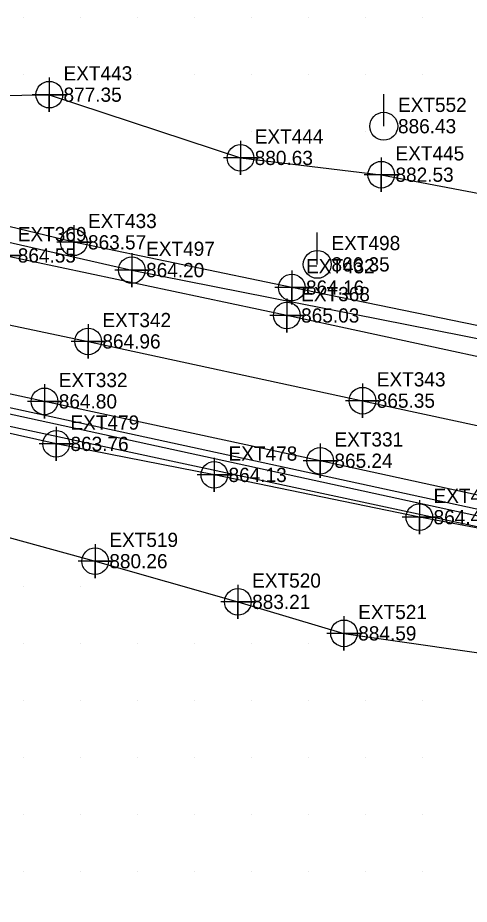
# Model space of a CAD drawing. Extents: x 1762120 to 1766775, y 709485 to 712965.
# Drawn here: x 1762348.9 to 1762428.3, y 712634.2 to 712790 of the extents above; entities that cross this region are included whole.
import ezdxf

# ---------------------------------------------------------------- set-up
doc = ezdxf.new("R2010")
doc.units = 0
for name, color, linetype in [('Exist DTM Breakline', 7, 'Continuous'), ('Exist DTM Breakline Cogo Elevation', 7, 'Continuous'), ('Exist DTM Breakline Cogo Number', 7, 'Continuous'), ('Exist DTM Breakline Cogo Point CELL', 7, 'Continuous'), ('Exist DTM Crownline', 7, 'Continuous'), ('Exist DTM Crownline Cogo Elevation', 7, 'Continuous'), ('Exist DTM Crownline Cogo Number', 7, 'Continuous'), ('Exist DTM Crownline Cogo Point CELL', 7, 'Continuous'), ('Exist DTM Drainline', 7, 'Continuous'), ('Exist DTM Drainline Cogo Elevation', 7, 'Continuous'), ('Exist DTM Drainline Cogo Number', 7, 'Continuous'), ('Exist DTM Drainline Cogo Point CELL', 7, 'Continuous'), ('Exist DTM QL2 LIDAR Elevation Point', 7, 'Continuous'), ('Exist Roads EOP', 7, 'Continuous'), ('Exist Roads EOP Cogo Elevation', 7, 'Continuous'), ('Exist Roads EOP Cogo Number', 7, 'Continuous'), ('Exist Roads EOP Cogo Point CELL', 7, 'Continuous'), ('Exist Utilities Gas UG Line SUE LOS C', 7, 'Continuous'), ('Exist Utilities Gas UG Line SUE LOS C Cogo Elevation', 7, 'Continuous'), ('Exist Utilities Gas UG Line SUE LOS C Cogo Number', 7, 'Continuous'), ('Exist Utilities Gas UG Line SUE LOS C Cogo Point CELL', 7, 'Continuous'), ('Exist Utilities Power Pole CELL', 7, 'Continuous'), ('Exist Utilities Power Pole Cogo Elevation', 7, 'Continuous'), ('Exist Utilities Power Pole Cogo Number', 7, 'Continuous'), ('Exist Utilities Telephone UG FO SUE LOS C', 7, 'Continuous'), ('Exist Utilities Water UG Line SUE LOS C', 7, 'Continuous')]:
    doc.layers.add(name, color=color, linetype=linetype)

msp = doc.modelspace()

# ---------------------------------------------------------------- linework, layer by layer
at = {"layer": 'Exist DTM Breakline'}
for points in [[(1762269.75, 712786.47), (1762271.08, 712779.95), (1762292.95, 712778.9), (1762320.7, 712776.03), (1762354.47, 712776.48), (1762388.07, 712765.37), (1762412.81, 712762.42), (1762443.02, 712756.65), (1762473.16, 712749.14), (1762494.52, 712743.82), (1762529.01, 712735.95), (1762558.21, 712731.15), (1762590.65, 712721.47), (1762629.55, 712708.88), (1762641.1, 712705.86), (1762646.43, 712718.81), (1762637.5, 712733.74)], [(1762183.31, 712740.13), (1762222.89, 712732.5), (1762242.72, 712728.2), (1762260.87, 712722.96), (1762294.89, 712713.63), (1762324.74, 712704.89), (1762362.52, 712694.5), (1762387.62, 712687.36), (1762406.26, 712681.83), (1762438.55, 712677.19), (1762458.9, 712672.51), (1762474.39, 712669.93), (1762496.2, 712663.55), (1762513.05, 712661.01), (1762547.19, 712657.24), (1762571.69, 712653.16), (1762593.37, 712650.89), (1762601.1, 712652.92), (1762602.91, 712656.27)]]:
    msp.add_lwpolyline(points, dxfattribs=at)
at = {"layer": 'Exist DTM Breakline Cogo Point CELL'}
for points in [[(1762354.47, 712779.48), (1762354.47, 712773.48), (1762354.47, 712776.48), (1762357.47, 712776.48), (1762351.47, 712776.48)], [(1762388.07, 712768.37), (1762388.07, 712762.37), (1762388.07, 712765.37), (1762391.07, 712765.37), (1762385.07, 712765.37)], [(1762412.81, 712765.42), (1762412.81, 712759.42), (1762412.81, 712762.42), (1762415.81, 712762.42), (1762409.81, 712762.42)], [(1762362.52, 712697.5), (1762362.52, 712691.5), (1762362.52, 712694.5), (1762365.52, 712694.5), (1762359.52, 712694.5)], [(1762387.62, 712690.36), (1762387.62, 712684.36), (1762387.62, 712687.36), (1762390.62, 712687.36), (1762384.62, 712687.36)], [(1762406.26, 712684.83), (1762406.26, 712678.83), (1762406.26, 712681.83), (1762409.26, 712681.83), (1762403.26, 712681.83)]]:
    msp.add_lwpolyline(points, dxfattribs=at)
for centre in [(1762354.47, 712776.48), (1762388.07, 712765.37), (1762412.81, 712762.42), (1762362.52, 712694.5), (1762387.62, 712687.36), (1762406.26, 712681.83)]:
    msp.add_circle(centre, 2.34, dxfattribs=at)
at = {"layer": 'Exist DTM Crownline'}
msp.add_lwpolyline([(1762166.55, 712774.69), (1762217.29, 712763.93), (1762266.93, 712753.16), (1762315.99, 712742.65), (1762361.3, 712733.13), (1762409.52, 712722.71), (1762461.51, 712711.51), (1762512.12, 712700.31), (1762561, 712689.86), (1762611.48, 712678.84), (1762663.77, 712667.96), (1762715.27, 712656.97), (1762767.73, 712645.75), (1762820.16, 712634.42), (1762873.56, 712623.12), (1762907.32, 712615.87), (1762954.84, 712607.61), (1762970.66, 712604.72)], dxfattribs=at)
at = {"layer": 'Exist DTM Crownline Cogo Point CELL'}
for points in [[(1762361.3, 712736.13), (1762361.3, 712730.13), (1762361.3, 712733.13), (1762364.3, 712733.13), (1762358.3, 712733.13)], [(1762409.52, 712725.71), (1762409.52, 712719.71), (1762409.52, 712722.71), (1762412.52, 712722.71), (1762406.52, 712722.71)]]:
    msp.add_lwpolyline(points, dxfattribs=at)
for centre in [(1762361.3, 712733.13), (1762409.52, 712722.71)]:
    msp.add_circle(centre, 2.34, dxfattribs=at)
at = {"layer": 'Exist DTM Drainline'}
for points in [[(1762671.95, 712685.6), (1762648.35, 712689.78), (1762626.12, 712693.92), (1762597.99, 712699.6), (1762564.62, 712706.39), (1762531.74, 712713.3), (1762498.47, 712720.2), (1762464.8, 712728.4), (1762431.89, 712735.46), (1762397.08, 712742.59), (1762358.77, 712750.54), (1762329.32, 712757.66), (1762298.8, 712765.16), (1762269.77, 712772.56), (1762248.85, 712776.11)], [(1762607.34, 712658.7), (1762593.44, 712665.01), (1762568.56, 712671.1), (1762531.51, 712678.41), (1762506.12, 712683.06), (1762483.93, 712688.33), (1762453.21, 712695.91), (1762419.5, 712702.24), (1762383.47, 712709.67), (1762355.69, 712715.12), (1762331.82, 712720.47), (1762302.4, 712727.8), (1762276.98, 712733.51), (1762241.78, 712739.93), (1762203.56, 712744.94), (1762183.53, 712748.07)]]:
    msp.add_lwpolyline(points, dxfattribs=at)
at = {"layer": 'Exist DTM Drainline Cogo Point CELL'}
for points in [[(1762358.77, 712753.54), (1762358.77, 712747.54), (1762358.77, 712750.54), (1762361.77, 712750.54), (1762355.77, 712750.54)], [(1762397.08, 712745.59), (1762397.08, 712739.59), (1762397.08, 712742.59), (1762400.08, 712742.59), (1762394.08, 712742.59)], [(1762355.69, 712718.12), (1762355.69, 712712.12), (1762355.69, 712715.12), (1762358.69, 712715.12), (1762352.69, 712715.12)], [(1762383.47, 712712.67), (1762383.47, 712706.67), (1762383.47, 712709.67), (1762386.47, 712709.67), (1762380.47, 712709.67)], [(1762419.5, 712705.24), (1762419.5, 712699.24), (1762419.5, 712702.24), (1762422.5, 712702.24), (1762416.5, 712702.24)]]:
    msp.add_lwpolyline(points, dxfattribs=at)
for centre in [(1762358.77, 712750.54), (1762397.08, 712742.59), (1762355.69, 712715.12), (1762383.47, 712709.67), (1762419.5, 712702.24)]:
    msp.add_circle(centre, 2.34, dxfattribs=at)
at = {"layer": 'Exist DTM QL2 LIDAR Elevation Point'}
for p, q in [((1762350, 712790), (1762350, 712790)), ((1762360, 712790), (1762360, 712790)), ((1762370, 712790), (1762370, 712790)), ((1762380, 712790), (1762380, 712790)), ((1762390, 712790), (1762390, 712790)), ((1762400, 712790), (1762400, 712790)), ((1762410, 712790), (1762410, 712790)), ((1762420, 712790), (1762420, 712790)), ((1762350, 712780), (1762350, 712780)), ((1762360, 712780), (1762360, 712780)), ((1762370, 712780), (1762370, 712780)), ((1762380, 712780), (1762380, 712780)), ((1762390, 712780), (1762390, 712780)), ((1762400, 712780), (1762400, 712780)), ((1762410, 712780), (1762410, 712780)), ((1762420, 712780), (1762420, 712780)), ((1762390, 712770), (1762390, 712770)), ((1762400, 712770), (1762400, 712770)), ((1762410, 712770), (1762410, 712770)), ((1762420, 712770), (1762420, 712770)), ((1762350, 712690), (1762350, 712690)), ((1762360, 712690), (1762360, 712690)), ((1762350, 712680), (1762350, 712680)), ((1762360, 712680), (1762360, 712680)), ((1762370, 712680), (1762370, 712680)), ((1762380, 712680), (1762380, 712680)), ((1762390, 712680), (1762390, 712680)), ((1762400, 712680), (1762400, 712680)), ((1762350, 712670), (1762350, 712670)), ((1762360, 712670), (1762360, 712670)), ((1762370, 712670), (1762370, 712670)), ((1762380, 712670), (1762380, 712670)), ((1762390, 712670), (1762390, 712670)), ((1762400, 712670), (1762400, 712670)), ((1762410, 712670), (1762410, 712670)), ((1762420, 712670), (1762420, 712670)), ((1762350, 712660), (1762350, 712660)), ((1762360, 712660), (1762360, 712660)), ((1762370, 712660), (1762370, 712660)), ((1762380, 712660), (1762380, 712660)), ((1762390, 712660), (1762390, 712660)), ((1762400, 712660), (1762400, 712660)), ((1762410, 712660), (1762410, 712660)), ((1762420, 712660), (1762420, 712660)), ((1762350, 712650), (1762350, 712650)), ((1762360, 712650), (1762360, 712650)), ((1762370, 712650), (1762370, 712650)), ((1762380, 712650), (1762380, 712650)), ((1762390, 712650), (1762390, 712650)), ((1762400, 712650), (1762400, 712650)), ((1762410, 712650), (1762410, 712650)), ((1762420, 712650), (1762420, 712650)), ((1762350, 712640), (1762350, 712640)), ((1762360, 712640), (1762360, 712640)), ((1762370, 712640), (1762370, 712640)), ((1762380, 712640), (1762380, 712640)), ((1762390, 712640), (1762390, 712640)), ((1762400, 712640), (1762400, 712640)), ((1762410, 712640), (1762410, 712640)), ((1762420, 712640), (1762420, 712640))]:
    msp.add_line(p, q, dxfattribs=at)
at = {"layer": 'Exist Roads EOP'}
for points in [[(1762972.64, 712616.33), (1762930.48, 712622.91), (1762881.99, 712633.2), (1762831.97, 712644.06), (1762782.82, 712654.41), (1762735.74, 712664.41), (1762686.68, 712675.53), (1762639.56, 712685.27), (1762589.4, 712696.15), (1762546.23, 712705.49), (1762496.4, 712716.08), (1762446.15, 712726.9), (1762396.23, 712737.69), (1762346.43, 712748.23), (1762295.97, 712759.18), (1762245.1, 712770.1), (1762193.68, 712780.97), (1762169, 712786.42)], [(1762974.58, 712585.31), (1762927.98, 712597.84), (1762890.67, 712606.3), (1762842.51, 712617.09), (1762793.23, 712628.15), (1762744.7, 712638.79), (1762696.33, 712649.07), (1762645.67, 712659.58), (1762597.31, 712669.97), (1762548.88, 712680.54), (1762499.87, 712691.04), (1762451.78, 712701.31), (1762402.08, 712712.16), (1762353.64, 712722.59), (1762304.8, 712733.11), (1762255.13, 712743.65), (1762207.34, 712753.91), (1762164.28, 712763.06), (1762150.69, 712765.78)]]:
    msp.add_lwpolyline(points, dxfattribs=at)
at = {"layer": 'Exist Roads EOP Cogo Point CELL'}
for points in [[(1762346.43, 712751.23), (1762346.43, 712745.23), (1762346.43, 712748.23), (1762349.43, 712748.23), (1762343.43, 712748.23)], [(1762396.23, 712740.69), (1762396.23, 712734.69), (1762396.23, 712737.69), (1762399.23, 712737.69), (1762393.23, 712737.69)], [(1762353.64, 712725.59), (1762353.64, 712719.59), (1762353.64, 712722.59), (1762356.64, 712722.59), (1762350.64, 712722.59)], [(1762402.08, 712715.16), (1762402.08, 712709.16), (1762402.08, 712712.16), (1762405.08, 712712.16), (1762399.08, 712712.16)]]:
    msp.add_lwpolyline(points, dxfattribs=at)
for centre in [(1762396.23, 712737.69), (1762353.64, 712722.59), (1762402.08, 712712.16)]:
    msp.add_circle(centre, 2.34, dxfattribs=at)
at = {"layer": 'Exist Utilities Gas UG Line SUE LOS C'}
msp.add_lwpolyline([(1762186.21, 712786.58), (1762241.95, 712774.53), (1762368.98, 712745.66), (1762446.66, 712730.32), (1762499.18, 712718.67), (1762560.33, 712705.06), (1762614.27, 712693.34), (1762654.57, 712685.66), (1762695.77, 712676.76), (1762747.57, 712665.85), (1762826.12, 712649.31), (1762887.98, 712636.74)], dxfattribs=at)
at = {"layer": 'Exist Utilities Gas UG Line SUE LOS C Cogo Point CELL'}
msp.add_lwpolyline([(1762368.98, 712748.66), (1762368.98, 712742.66), (1762368.98, 712745.66), (1762371.98, 712745.66), (1762365.98, 712745.66)], dxfattribs=at)
msp.add_circle((1762368.98, 712745.66), 2.34, dxfattribs=at)
at = {"layer": 'Exist Utilities Power Pole CELL'}
for p, q in [((1762413.25, 712770.94), (1762413.25, 712776.56)), ((1762413.25, 712770.94), (1762413.25, 712770.94)), ((1762401.56, 712746.66), (1762401.56, 712752.28)), ((1762401.56, 712746.66), (1762401.56, 712746.66))]:
    msp.add_line(p, q, dxfattribs=at)
for centre in [(1762413.25, 712770.94), (1762401.56, 712746.66)]:
    msp.add_circle(centre, 2.45, dxfattribs=at)
at = {"layer": 'Exist Utilities Telephone UG FO SUE LOS C'}
for points in [[(1762655.15, 712653.25), (1762586.52, 712669.54), (1762459.67, 712695.94), (1762295.49, 712731.66), (1762171.26, 712757.55)], [(1762655.08, 712650.85), (1762586.39, 712667.09), (1762459.96, 712694.03), (1762295.89, 712729.25), (1762171.95, 712754.92)]]:
    msp.add_lwpolyline(points, dxfattribs=at)
at = {"layer": 'Exist Utilities Water UG Line SUE LOS C'}
msp.add_lwpolyline([(1762652.6, 712655.88), (1762584.51, 712671.06), (1762460.33, 712696.95), (1762295.33, 712732.74), (1762171.02, 712758.92)], dxfattribs=at)

# ---------------------------------------------------------------- texts
at = {"layer": 'Exist DTM Breakline Cogo Elevation'}
for s, p in [('877.35', (1762356.97, 712775.23)), ('880.63', (1762390.57, 712764.12)), ('882.53', (1762415.31, 712761.17)), ('880.26', (1762365.02, 712693.26)), ('883.21', (1762390.12, 712686.11)), ('884.59', (1762408.76, 712680.58))]:
    msp.add_text(s, height=2.5, dxfattribs=at).set_placement(p)
at = {"layer": 'Exist DTM Breakline Cogo Number'}
for s, p in [('EXT443', (1762356.97, 712778.98)), ('EXT444', (1762390.57, 712767.88)), ('EXT445', (1762415.31, 712764.92)), ('EXT519', (1762365.02, 712697.01)), ('EXT520', (1762390.12, 712689.86)), ('EXT521', (1762408.76, 712684.33))]:
    msp.add_text(s, height=2.5, dxfattribs=at).set_placement(p)
at = {"layer": 'Exist DTM Crownline Cogo Elevation'}
for s, p in [('864.96', (1762363.8, 712731.88)), ('865.35', (1762412.02, 712721.46))]:
    msp.add_text(s, height=2.5, dxfattribs=at).set_placement(p)
at = {"layer": 'Exist DTM Crownline Cogo Number'}
for s, p in [('EXT342', (1762363.8, 712735.63)), ('EXT343', (1762412.02, 712725.21))]:
    msp.add_text(s, height=2.5, dxfattribs=at).set_placement(p)
at = {"layer": 'Exist DTM Drainline Cogo Elevation'}
for s, p in [('863.57', (1762361.27, 712749.29)), ('864.16', (1762399.58, 712741.34)), ('863.76', (1762358.19, 712713.87)), ('864.13', (1762385.97, 712708.42)), ('864.44', (1762422, 712700.99))]:
    msp.add_text(s, height=2.5, dxfattribs=at).set_placement(p)
at = {"layer": 'Exist DTM Drainline Cogo Number'}
for s, p in [('EXT433', (1762361.27, 712753.04)), ('EXT432', (1762399.58, 712745.09)), ('EXT479', (1762358.19, 712717.62)), ('EXT478', (1762385.97, 712712.17)), ('EXT477', (1762422, 712704.74))]:
    msp.add_text(s, height=2.5, dxfattribs=at).set_placement(p)
at = {"layer": 'Exist Roads EOP Cogo Elevation'}
for s, p in [('864.55', (1762348.93, 712746.98)), ('865.03', (1762398.73, 712736.44)), ('864.80', (1762356.14, 712721.34)), ('865.24', (1762404.58, 712710.91))]:
    msp.add_text(s, height=2.5, dxfattribs=at).set_placement(p)
at = {"layer": 'Exist Roads EOP Cogo Number'}
for s, p in [('EXT369', (1762348.93, 712750.73)), ('EXT368', (1762398.73, 712740.19)), ('EXT332', (1762356.14, 712725.09)), ('EXT331', (1762404.58, 712714.66))]:
    msp.add_text(s, height=2.5, dxfattribs=at).set_placement(p)
at = {"layer": 'Exist Utilities Gas UG Line SUE LOS C Cogo Elevation'}
msp.add_text('864.20', height=2.5, dxfattribs=at).set_placement((1762371.48, 712744.41))
at = {"layer": 'Exist Utilities Gas UG Line SUE LOS C Cogo Number'}
msp.add_text('EXT497', height=2.5, dxfattribs=at).set_placement((1762371.48, 712748.16))
at = {"layer": 'Exist Utilities Power Pole Cogo Elevation'}
for s, p in [('886.43', (1762415.75, 712769.69)), ('866.35', (1762404.06, 712745.41))]:
    msp.add_text(s, height=2.5, dxfattribs=at).set_placement(p)
at = {"layer": 'Exist Utilities Power Pole Cogo Number'}
for s, p in [('EXT552', (1762415.75, 712773.44)), ('EXT498', (1762404.06, 712749.16))]:
    msp.add_text(s, height=2.5, dxfattribs=at).set_placement(p)

doc.saveas('drawing.dxf')
